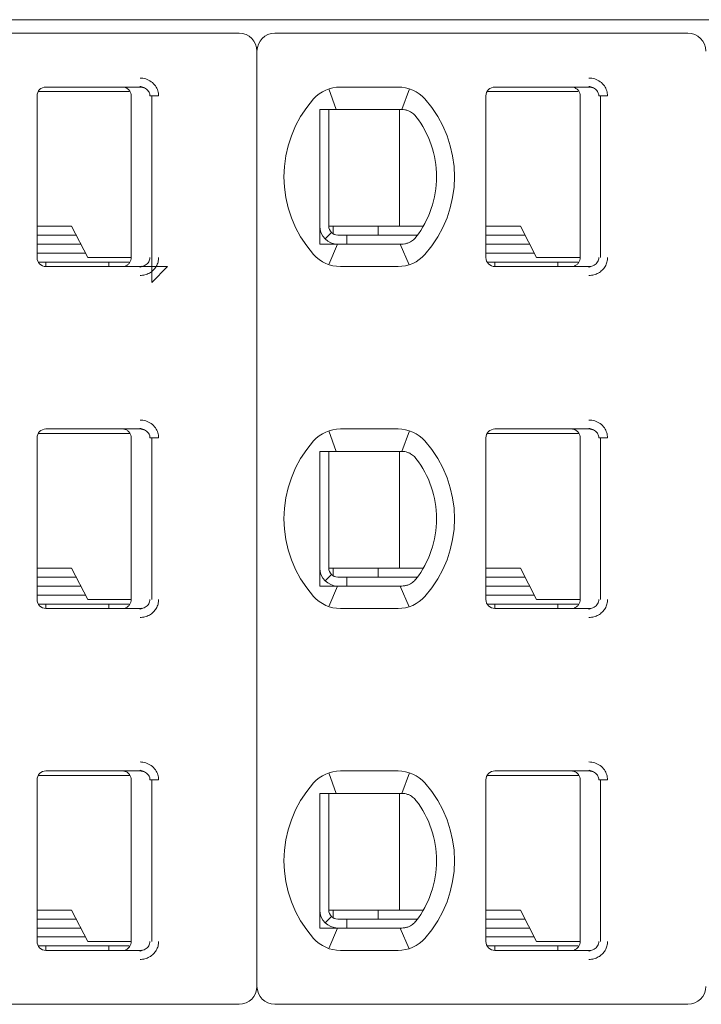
# Model space of a CAD drawing. Header units: millimetres. Extents: x -1114 to 1396, y -630 to 631.
# Tile 571 of 656: x 1223 to 1230, y -490 to -479. Entities that reach past the tile are written whole.
import ezdxf

# ---------------------------------------------------------------- set-up
doc = ezdxf.new("R2010")
doc.units = ezdxf.units.MM
doc.header["$MEASUREMENT"] = 0

msp = doc.modelspace()

# ---------------------------------------------------------------- linework, layer by layer
at = {"lineweight": 18}
for p, q in [((1205.3044, -479.3145), (1245.4044, -479.3145)), ((1225.1544, -479.4645), (1220.5544, -479.4645)), ((1230.1544, -479.4645), (1225.5544, -479.4645)), ((1225.3544, -479.6645), (1225.3544, -490.0845)), ((1225.3544, -479.6645), (1225.3544, -490.0845)), ((1223.5852, -480.1145), (1222.9177, -480.1145)), ((1223.0044, -480.0645), (1224.0518, -480.0645)), ((1224.0518, -480.0645), (1223.0044, -480.0645)), ((1223.9291, -480.1145), (1223.5852, -480.1145)), ((1223.9531, -480.0645), (1223.8543, -480.0645)), ((1224.0518, -480.0645), (1223.9531, -480.0645)), ((1226.1528, -480.0865), (1226.2373, -480.3145)), ((1226.2835, -480.0645), (1226.9252, -480.0645)), ((1226.2835, -480.0645), (1226.9252, -480.0645)), ((1226.966, -480.3145), (1227.0516, -480.085)), ((1228.5852, -480.1145), (1227.9177, -480.1145)), ((1228.0044, -480.0645), (1229.0518, -480.0645)), ((1229.0518, -480.0645), (1228.0044, -480.0645)), ((1228.9291, -480.1145), (1228.5852, -480.1145)), ((1228.9531, -480.0645), (1228.8543, -480.0645)), ((1229.0518, -480.0645), (1228.9531, -480.0645)), ((1222.9044, -481.9645), (1222.9044, -480.1645)), ((1222.9044, -481.9645), (1222.9044, -480.1645)), ((1223.9544, -481.9645), (1223.9544, -480.1645)), ((1224.1623, -480.1645), (1224.2589, -480.1645)), ((1224.1821, -482.2412), (1224.1821, -480.1645)), ((1227.9044, -481.9645), (1227.9044, -480.1645)), ((1227.9044, -481.9645), (1227.9044, -480.1645)), ((1228.9544, -481.9645), (1228.9544, -480.1645)), ((1229.1623, -480.1645), (1229.2589, -480.1645)), ((1229.1821, -481.9645), (1229.1821, -480.1645)), ((1226.1544, -480.3145), (1226.1544, -481.6145)), ((1226.9252, -480.3145), (1226.2835, -480.3145)), ((1226.9435, -480.3145), (1226.9435, -481.6145)), ((1223.2887, -481.6145), (1222.9044, -481.6145)), ((1223.4692, -481.9645), (1223.2887, -481.6145)), ((1226.1837, -481.6852), (1226.1129, -481.7559)), ((1226.1544, -481.6145), (1226.9139, -481.6145)), ((1226.2044, -481.7011), (1226.2044, -481.6145)), ((1226.7044, -481.7145), (1226.7044, -481.6145)), ((1226.9139, -481.6145), (1226.9647, -481.6145)), ((1227.207, -481.6145), (1226.9647, -481.6145)), ((1228.2887, -481.6145), (1227.9044, -481.6145)), ((1228.4692, -481.9645), (1228.2887, -481.6145)), ((1222.9044, -481.7145), (1223.3403, -481.7145)), ((1226.3544, -481.7145), (1226.2544, -481.7145)), ((1226.3544, -481.7145), (1226.3544, -481.8145)), ((1226.3544, -481.7145), (1227.1418, -481.7145)), ((1227.9044, -481.7145), (1228.3403, -481.7145)), ((1223.3918, -481.8145), (1222.9044, -481.8145)), ((1226.1538, -482.0428), (1226.2512, -481.8145)), ((1226.2835, -481.8145), (1226.9252, -481.8145)), ((1227.0494, -482.0447), (1226.9482, -481.8145)), ((1228.3918, -481.8145), (1227.9044, -481.8145)), ((1223.4434, -481.9145), (1222.9044, -481.9145)), ((1223.9309, -482.0145), (1222.9178, -482.0145)), ((1223.0044, -482.0645), (1223.0044, -482.0145)), ((1223.4692, -481.9645), (1223.5852, -481.9645)), ((1223.5852, -481.9645), (1223.9478, -481.9645)), ((1223.7044, -482.0145), (1223.7044, -482.0645)), ((1228.4434, -481.9145), (1227.9044, -481.9145)), ((1228.9309, -482.0145), (1227.9178, -482.0145)), ((1228.0044, -482.0645), (1228.0044, -482.0145)), ((1228.4692, -481.9645), (1228.5852, -481.9645)), ((1228.5852, -481.9645), (1228.9478, -481.9645)), ((1228.7044, -482.0145), (1228.7044, -482.0645)), ((1223.0044, -482.0645), (1224.3589, -482.0645)), ((1223.0044, -482.0645), (1224.0518, -482.0645)), ((1224.0518, -482.0713), (1224.0518, -482.0645)), ((1224.1821, -482.2412), (1224.3589, -482.0645)), ((1226.2835, -482.0645), (1226.9252, -482.0645)), ((1226.9252, -482.0645), (1226.2835, -482.0645)), ((1228.0044, -482.0645), (1229.0518, -482.0645)), ((1228.0044, -482.0645), (1229.0518, -482.0645)), ((1229.0518, -482.0713), (1229.0518, -482.0645)), ((1223.0044, -483.8745), (1224.0518, -483.8745)), ((1223.0044, -483.8745), (1224.0518, -483.8745)), ((1224.0518, -483.8745), (1223.8543, -483.8745)), ((1226.2835, -483.8745), (1226.9252, -483.8745)), ((1226.2835, -483.8745), (1226.9252, -483.8745)), ((1228.0044, -483.8745), (1229.0518, -483.8745)), ((1228.0044, -483.8745), (1229.0518, -483.8745)), ((1229.0518, -483.8745), (1228.8543, -483.8745)), ((1222.9044, -485.7745), (1222.9044, -483.9745)), ((1222.9044, -485.7745), (1222.9044, -483.9745)), ((1223.5852, -483.9245), (1222.9177, -483.9245)), ((1223.9345, -483.9245), (1223.5852, -483.9245)), ((1223.9544, -485.7745), (1223.9544, -483.9745)), ((1224.1623, -483.9745), (1224.2589, -483.9745)), ((1224.1821, -485.7745), (1224.1821, -483.9745)), ((1226.1528, -483.8965), (1226.2373, -484.1245)), ((1227.0516, -483.895), (1226.966, -484.1245)), ((1227.9044, -485.7745), (1227.9044, -483.9745)), ((1227.9044, -485.7745), (1227.9044, -483.9745)), ((1228.5852, -483.9245), (1227.9177, -483.9245)), ((1228.9345, -483.9245), (1228.5852, -483.9245)), ((1228.9544, -485.7745), (1228.9544, -483.9745)), ((1229.1623, -483.9745), (1229.2589, -483.9745)), ((1229.1821, -485.7745), (1229.1821, -483.9745)), ((1226.1544, -484.1245), (1226.1544, -485.4245)), ((1226.9252, -484.1245), (1226.2835, -484.1245)), ((1226.9435, -484.1245), (1226.9435, -485.4245)), ((1223.2887, -485.4245), (1222.9044, -485.4245)), ((1222.9044, -485.5245), (1223.3403, -485.5245)), ((1223.4692, -485.7745), (1223.2887, -485.4245)), ((1226.1837, -485.4952), (1226.1129, -485.5659)), ((1226.1544, -485.4245), (1226.9139, -485.4245)), ((1226.2044, -485.5111), (1226.2044, -485.4245)), ((1226.3544, -485.5245), (1226.2544, -485.5245)), ((1226.3544, -485.5245), (1226.3544, -485.6245)), ((1226.3544, -485.5245), (1227.1418, -485.5245)), ((1226.7044, -485.5245), (1226.7044, -485.4245)), ((1226.9139, -485.4245), (1226.9647, -485.4245)), ((1227.207, -485.4245), (1226.9647, -485.4245)), ((1228.2887, -485.4245), (1227.9044, -485.4245)), ((1227.9044, -485.5245), (1228.3403, -485.5245)), ((1228.4692, -485.7745), (1228.2887, -485.4245)), ((1223.3918, -485.6245), (1222.9044, -485.6245)), ((1226.1538, -485.8528), (1226.2512, -485.6245)), ((1226.2835, -485.6245), (1226.9252, -485.6245)), ((1226.9482, -485.6245), (1227.0494, -485.8547)), ((1228.3918, -485.6245), (1227.9044, -485.6245)), ((1223.4434, -485.7245), (1222.9044, -485.7245)), ((1228.4434, -485.7245), (1227.9044, -485.7245)), ((1223.9309, -485.8245), (1222.9178, -485.8245)), ((1223.0044, -485.8745), (1223.0044, -485.8245)), ((1223.4692, -485.7745), (1223.5852, -485.7745)), ((1223.5852, -485.7745), (1223.9478, -485.7745)), ((1223.7044, -485.8245), (1223.7044, -485.8745)), ((1228.9309, -485.8245), (1227.9178, -485.8245)), ((1228.0044, -485.8745), (1228.0044, -485.8245)), ((1228.4692, -485.7745), (1228.5852, -485.7745)), ((1228.5852, -485.7745), (1228.9478, -485.7745)), ((1228.7044, -485.8245), (1228.7044, -485.8745)), ((1223.0044, -485.8745), (1224.0518, -485.8745)), ((1223.0044, -485.8745), (1224.0518, -485.8745)), ((1224.0518, -485.8813), (1224.0518, -485.8745)), ((1226.2835, -485.8745), (1226.9252, -485.8745)), ((1226.9252, -485.8745), (1226.2835, -485.8745)), ((1228.0044, -485.8745), (1229.0518, -485.8745)), ((1228.0044, -485.8745), (1229.0518, -485.8745)), ((1229.0518, -485.8813), (1229.0518, -485.8745)), ((1223.0044, -487.6845), (1224.0518, -487.6845)), ((1223.0044, -487.6845), (1224.0518, -487.6845)), ((1224.0518, -487.6845), (1223.8543, -487.6845)), ((1226.1528, -487.7065), (1226.2373, -487.9345)), ((1226.2835, -487.6845), (1226.9252, -487.6845)), ((1226.2835, -487.6845), (1226.9252, -487.6845)), ((1226.966, -487.9345), (1227.0516, -487.705)), ((1228.0044, -487.6845), (1229.0518, -487.6845)), ((1228.0044, -487.6845), (1229.0518, -487.6845)), ((1229.0518, -487.6845), (1228.8543, -487.6845)), ((1222.9044, -489.5845), (1222.9044, -487.7845)), ((1222.9044, -489.5845), (1222.9044, -487.7845)), ((1223.5852, -487.7345), (1222.9177, -487.7345)), ((1223.9345, -487.7345), (1223.5852, -487.7345)), ((1223.9544, -489.5845), (1223.9544, -487.7845)), ((1224.1623, -487.7845), (1224.2589, -487.7845)), ((1224.1821, -489.5845), (1224.1821, -487.7845)), ((1227.9044, -489.5845), (1227.9044, -487.7845)), ((1227.9044, -489.5845), (1227.9044, -487.7845)), ((1228.5852, -487.7345), (1227.9177, -487.7345)), ((1228.9345, -487.7345), (1228.5852, -487.7345)), ((1228.9544, -489.5845), (1228.9544, -487.7845)), ((1229.1623, -487.7845), (1229.2589, -487.7845)), ((1229.1821, -489.5845), (1229.1821, -487.7845)), ((1226.1544, -487.9345), (1226.1544, -489.2345)), ((1226.9252, -487.9345), (1226.2835, -487.9345)), ((1226.9435, -487.9345), (1226.9435, -489.2345)), ((1223.2887, -489.2345), (1222.9044, -489.2345)), ((1223.4692, -489.5845), (1223.2887, -489.2345)), ((1226.1544, -489.2345), (1226.9139, -489.2345)), ((1226.2044, -489.3211), (1226.2044, -489.2345)), ((1226.7044, -489.3345), (1226.7044, -489.2345)), ((1226.9139, -489.2345), (1226.9647, -489.2345)), ((1227.207, -489.2345), (1226.9647, -489.2345)), ((1228.2887, -489.2345), (1227.9044, -489.2345)), ((1228.4692, -489.5845), (1228.2887, -489.2345)), ((1222.9044, -489.3345), (1223.3403, -489.3345)), ((1226.1837, -489.3052), (1226.1129, -489.3759)), ((1226.3544, -489.3345), (1226.2544, -489.3345)), ((1226.3544, -489.3345), (1226.3544, -489.4345)), ((1226.3544, -489.3345), (1227.1418, -489.3345)), ((1227.9044, -489.3345), (1228.3403, -489.3345)), ((1223.3918, -489.4345), (1222.9044, -489.4345)), ((1226.1538, -489.6628), (1226.2512, -489.4345)), ((1226.2835, -489.4345), (1226.9252, -489.4345)), ((1227.0494, -489.6647), (1226.9482, -489.4345)), ((1228.3918, -489.4345), (1227.9044, -489.4345)), ((1223.4434, -489.5345), (1222.9044, -489.5345)), ((1223.4692, -489.5845), (1223.5852, -489.5845)), ((1223.5852, -489.5845), (1223.9478, -489.5845)), ((1228.4434, -489.5345), (1227.9044, -489.5345)), ((1228.4692, -489.5845), (1228.5852, -489.5845)), ((1228.5852, -489.5845), (1228.9478, -489.5845)), ((1223.9309, -489.6345), (1222.9178, -489.6345)), ((1223.0044, -489.6845), (1223.0044, -489.6345)), ((1223.0044, -489.6845), (1224.0518, -489.6845)), ((1223.0044, -489.6845), (1224.0518, -489.6845)), ((1223.7044, -489.6345), (1223.7044, -489.6845)), ((1224.0518, -489.6913), (1224.0518, -489.6845)), ((1226.2835, -489.6845), (1226.9252, -489.6845)), ((1226.9252, -489.6845), (1226.2835, -489.6845)), ((1228.9309, -489.6345), (1227.9178, -489.6345)), ((1228.0044, -489.6845), (1228.0044, -489.6345)), ((1228.0044, -489.6845), (1229.0518, -489.6845)), ((1228.0044, -489.6845), (1229.0518, -489.6845)), ((1228.7044, -489.6345), (1228.7044, -489.6845)), ((1229.0518, -489.6913), (1229.0518, -489.6845)), ((1220.5544, -490.2845), (1225.1544, -490.2845)), ((1225.5544, -490.2845), (1230.1544, -490.2845))]:
    msp.add_line(p, q, dxfattribs=at)
for centre, radius, start, end in [((1225.1544, -479.6645), 0.2, 0, 90), ((1225.5544, -479.6645), 0.2, 90, 180), ((1230.1544, -479.6645), 0.2, 0, 90), ((1223.0044, -480.1645), 0.1, 90, 180), ((1223.0044, -480.1645), 0.1, 90, 180), ((1226.2835, -480.4645), 0.4, 90, 138.18969), ((1226.2835, -480.4645), 0.4, 90, 138.18969), ((1226.9252, -480.4645), 0.4, 41.81031, 90), ((1226.9252, -480.4645), 0.4, 41.81031, 90), ((1228.0044, -480.1645), 0.1, 90, 180), ((1228.0044, -480.1645), 0.1, 90, 180), ((1226.9544, -481.0645), 1.3, 138.18969, 221.81031), ((1226.9544, -481.0645), 1.3, 138.18969, 221.81031), ((1226.2544, -481.0645), 1.3, 318.18969, 41.81031), ((1226.2544, -481.0645), 1.3, 318.18969, 41.81031), ((1226.2544, -481.0645), 1.1, 0, 37.66989), ((1226.2544, -481.0645), 1.1, 322.33011, 0), ((1226.2544, -481.6145), 0.2, 180, 270), ((1226.2544, -481.6145), 0.1, 180, 270), ((1223.0044, -481.9645), 0.1, 180, 270), ((1223.0044, -481.9645), 0.1, 180, 270), ((1226.2835, -481.6645), 0.4, 221.81031, 270), ((1226.2835, -481.6645), 0.4, 221.81031, 270), ((1226.9252, -481.6645), 0.4, 270, 318.18969), ((1226.9252, -481.6645), 0.4, 270, 318.18969), ((1228.0044, -481.9645), 0.1, 180, 270), ((1228.0044, -481.9645), 0.1, 180, 270), ((1223.0044, -483.9745), 0.1, 90, 180), ((1223.0044, -483.9745), 0.1, 90, 180), ((1226.2835, -484.2745), 0.4, 90, 138.18969), ((1226.2835, -484.2745), 0.4, 90, 138.18969), ((1226.9252, -484.2745), 0.4, 41.81031, 90), ((1226.9252, -484.2745), 0.4, 41.81031, 90), ((1228.0044, -483.9745), 0.1, 90, 180), ((1228.0044, -483.9745), 0.1, 90, 180), ((1226.9544, -484.8745), 1.3, 138.18969, 221.81031), ((1226.9544, -484.8745), 1.3, 138.18969, 221.81031), ((1226.2544, -484.8745), 1.3, 318.18969, 41.81031), ((1226.2544, -484.8745), 1.3, 318.18969, 41.81031), ((1226.2544, -484.8745), 1.1, 0, 37.66989), ((1226.2544, -484.8745), 1.1, 322.33011, 0), ((1226.2544, -485.4245), 0.2, 180, 270), ((1226.2544, -485.4245), 0.1, 180, 270), ((1226.2835, -485.4745), 0.4, 221.81031, 270), ((1226.2835, -485.4745), 0.4, 221.81031, 270), ((1226.9252, -485.4745), 0.4, 270, 318.18969), ((1226.9252, -485.4745), 0.4, 270, 318.18969), ((1223.0044, -485.7745), 0.1, 180, 270), ((1223.0044, -485.7745), 0.1, 180, 270), ((1228.0044, -485.7745), 0.1, 180, 270), ((1228.0044, -485.7745), 0.1, 180, 270), ((1223.0044, -487.7845), 0.1, 90, 180), ((1223.0044, -487.7845), 0.1, 90, 180), ((1226.2835, -488.0845), 0.4, 90, 138.18969), ((1226.2835, -488.0845), 0.4, 90, 138.18969), ((1226.9252, -488.0845), 0.4, 41.81031, 90), ((1226.9252, -488.0845), 0.4, 41.81031, 90), ((1228.0044, -487.7845), 0.1, 90, 180), ((1228.0044, -487.7845), 0.1, 90, 180), ((1226.9544, -488.6845), 1.3, 138.18969, 221.81031), ((1226.9544, -488.6845), 1.3, 138.18969, 221.81031), ((1226.2544, -488.6845), 1.3, 318.18969, 41.81031), ((1226.2544, -488.6845), 1.3, 318.18969, 41.81031), ((1226.2544, -488.6845), 1.1, 0, 37.66989), ((1226.2544, -488.6845), 1.1, 322.33011, 0), ((1226.2544, -489.2345), 0.2, 180, 270), ((1226.2544, -489.2345), 0.1, 180, 270), ((1223.0044, -489.5845), 0.1, 180, 270), ((1223.0044, -489.5845), 0.1, 180, 270), ((1226.2835, -489.2845), 0.4, 221.81031, 270), ((1226.2835, -489.2845), 0.4, 221.81031, 270), ((1226.9252, -489.2845), 0.4, 270, 318.18969), ((1226.9252, -489.2845), 0.4, 270, 318.18969), ((1228.0044, -489.5845), 0.1, 180, 270), ((1228.0044, -489.5845), 0.1, 180, 270), ((1225.1544, -490.0845), 0.2, 270, 0), ((1225.5544, -490.0845), 0.2, 180, 270), ((1230.1544, -490.0845), 0.2, 270, 0)]:
    msp.add_arc(centre, radius, start, end, dxfattribs=at)
for points, degree in [([(1224.0518, -479.9645), (1224.0738, -479.9643), (1224.1161, -479.9709), (1224.1793, -480.0017), (1224.2275, -480.0526), (1224.2524, -480.1051), (1224.2587, -480.1442), (1224.2589, -480.1645)], 3), ([(1229.0518, -479.9645), (1229.0738, -479.9643), (1229.1161, -479.9709), (1229.1793, -480.0017), (1229.2275, -480.0526), (1229.2524, -480.1051), (1229.2587, -480.1442), (1229.2589, -480.1645)], 3), ([(1223.9544, -480.1645), (1223.9544, -480.1541), (1223.9511, -480.1332), (1223.9366, -480.1048), (1223.9143, -480.0824), (1223.886, -480.0679), (1223.8649, -480.0645), (1223.8544, -480.0645)], 3), ([(1224.0507, -480.0576), (1224.0944, -480.0723)], 1), ([(1228.9544, -480.1645), (1228.9544, -480.1541), (1228.9511, -480.1332), (1228.9366, -480.1048), (1228.9143, -480.0824), (1228.886, -480.0679), (1228.8649, -480.0645), (1228.8544, -480.0645)], 3), ([(1229.0507, -480.0576), (1229.0944, -480.0723)], 1), ([(1226.1158, -480.3145), (1226.1091, -480.3145), (1226.0955, -480.3145), (1226.075, -480.3145), (1226.0612, -480.3145), (1226.0544, -480.3145)], 3), ([(1226.2835, -480.3145), (1226.2784, -480.3145), (1226.268, -480.3145), (1226.2521, -480.3145), (1226.2355, -480.3145), (1226.2181, -480.3145), (1226.1997, -480.3145), (1226.1805, -480.3145), (1226.1602, -480.3145), (1226.1388, -480.3145), (1226.1236, -480.3145), (1226.1158, -480.3145)], 3), ([(1226.9252, -480.3145), (1226.9297, -480.3145), (1226.9387, -480.3145), (1226.9527, -480.3145), (1226.962, -480.3145), (1226.9668, -480.3145)], 3), ([(1226.9668, -480.3145), (1226.978, -480.3145), (1227.0005, -480.3164), (1227.0334, -480.3249), (1227.0543, -480.3343), (1227.0644, -480.3399)], 3), ([(1227.0644, -480.3399), (1227.0727, -480.3446), (1227.0883, -480.3548), (1227.1087, -480.3728), (1227.12, -480.3857), (1227.1251, -480.3923)], 3), ([(1227.0644, -481.789), (1227.0543, -481.7947), (1227.0333, -481.8041), (1227.0004, -481.8126), (1226.978, -481.8145), (1226.9668, -481.8145)], 3), ([(1227.1251, -481.7367), (1227.1197, -481.7436), (1227.1081, -481.7568), (1227.0878, -481.7745), (1227.0725, -481.7845), (1227.0644, -481.789)], 3), ([(1226.0544, -481.8145), (1226.0612, -481.8145), (1226.075, -481.8145), (1226.0955, -481.8145), (1226.1091, -481.8145), (1226.1158, -481.8145)], 3), ([(1226.1158, -481.8145), (1226.1236, -481.8145), (1226.1388, -481.8145), (1226.1602, -481.8145), (1226.1805, -481.8145), (1226.1997, -481.8145), (1226.2181, -481.8145), (1226.2355, -481.8145), (1226.252, -481.8145), (1226.2679, -481.8145), (1226.2784, -481.8145), (1226.2835, -481.8145)], 3), ([(1226.9668, -481.8145), (1226.962, -481.8145), (1226.9526, -481.8145), (1226.9387, -481.8145), (1226.9296, -481.8145), (1226.9252, -481.8145)], 3), ([(1223.9544, -481.9645), (1223.9544, -481.9749), (1223.9511, -481.9958), (1223.9366, -482.0242), (1223.9143, -482.0466), (1223.886, -482.0611), (1223.8649, -482.0645), (1223.8544, -482.0645)], 3), ([(1224.2589, -481.9645), (1224.2588, -481.9818), (1224.2544, -482.0154), (1224.2338, -482.0644), (1224.2015, -482.1061), (1224.1568, -482.1395), (1224.1073, -482.1595), (1224.0709, -482.1643), (1224.0518, -482.1645)], 3), ([(1228.9544, -481.9645), (1228.9544, -481.9749), (1228.9511, -481.9958), (1228.9366, -482.0242), (1228.9143, -482.0466), (1228.886, -482.0611), (1228.8649, -482.0645), (1228.8544, -482.0645)], 3), ([(1229.2589, -481.9645), (1229.2588, -481.9818), (1229.2544, -482.0154), (1229.2338, -482.0644), (1229.2015, -482.1061), (1229.1568, -482.1395), (1229.1073, -482.1595), (1229.0709, -482.1643), (1229.0518, -482.1645)], 3), ([(1224.074, -482.0624), (1224.0507, -482.0714)], 1), ([(1229.074, -482.0624), (1229.0507, -482.0714)], 1), ([(1224.0518, -483.7745), (1224.0738, -483.7743), (1224.1161, -483.7809), (1224.1793, -483.8117), (1224.2275, -483.8626), (1224.2524, -483.9151), (1224.2587, -483.9542), (1224.2589, -483.9745)], 3), ([(1229.0518, -483.7745), (1229.0738, -483.7743), (1229.1161, -483.7809), (1229.1793, -483.8117), (1229.2275, -483.8626), (1229.2524, -483.9151), (1229.2587, -483.9542), (1229.2589, -483.9745)], 3), ([(1223.8544, -483.8745), (1223.8649, -483.8745), (1223.8859, -483.8778), (1223.9142, -483.8923), (1223.9366, -483.9148), (1223.9511, -483.9432), (1223.9544, -483.9641), (1223.9544, -483.9745)], 3), ([(1224.0507, -483.8676), (1224.0944, -483.8823)], 1), ([(1228.8544, -483.8745), (1228.8649, -483.8745), (1228.8859, -483.8778), (1228.9142, -483.8923), (1228.9366, -483.9148), (1228.9511, -483.9432), (1228.9544, -483.9641), (1228.9544, -483.9745)], 3), ([(1229.0507, -483.8676), (1229.0944, -483.8823)], 1), ([(1226.0544, -484.1245), (1226.0611, -484.1245), (1226.0747, -484.1245), (1226.0952, -484.1245), (1226.1089, -484.1245), (1226.1158, -484.1245)], 3), ([(1226.2835, -484.1245), (1226.2784, -484.1245), (1226.268, -484.1245), (1226.2521, -484.1245), (1226.2355, -484.1245), (1226.2181, -484.1245), (1226.1997, -484.1245), (1226.1805, -484.1245), (1226.1602, -484.1245), (1226.1388, -484.1245), (1226.1236, -484.1245), (1226.1158, -484.1245)], 3), ([(1226.9668, -484.1245), (1226.9621, -484.1245), (1226.9527, -484.1245), (1226.9387, -484.1245), (1226.9297, -484.1245), (1226.9252, -484.1245)], 3), ([(1227.0644, -484.1499), (1227.0541, -484.1442), (1227.0328, -484.1347), (1226.9999, -484.1263), (1226.9777, -484.1245), (1226.9668, -484.1245)], 3), ([(1227.1251, -484.2023), (1227.1198, -484.1954), (1227.1082, -484.1823), (1227.0878, -484.1645), (1227.0724, -484.1544), (1227.0644, -484.1499)], 3), ([(1226.0544, -485.6245), (1226.0612, -485.6245), (1226.075, -485.6245), (1226.0955, -485.6245), (1226.1091, -485.6245), (1226.1158, -485.6245)], 3), ([(1226.1158, -485.6245), (1226.1236, -485.6245), (1226.1388, -485.6245), (1226.1602, -485.6245), (1226.1805, -485.6245), (1226.1997, -485.6245), (1226.2181, -485.6245), (1226.2355, -485.6245), (1226.252, -485.6245), (1226.2679, -485.6245), (1226.2784, -485.6245), (1226.2835, -485.6245)], 3), ([(1226.9252, -485.6245), (1226.9297, -485.6245), (1226.9388, -485.6245), (1226.9527, -485.6245), (1226.9621, -485.6245), (1226.9668, -485.6245)], 3), ([(1227.0644, -485.599), (1227.0543, -485.6047), (1227.0333, -485.6141), (1227.0004, -485.6226), (1226.978, -485.6245), (1226.9668, -485.6245)], 3), ([(1227.0644, -485.599), (1227.0727, -485.5944), (1227.0884, -485.584), (1227.1087, -485.5662), (1227.12, -485.5533), (1227.1251, -485.5467)], 3), ([(1223.9544, -485.7745), (1223.9544, -485.7849), (1223.9511, -485.8058), (1223.9366, -485.8342), (1223.9143, -485.8566), (1223.886, -485.8711), (1223.8649, -485.8745), (1223.8544, -485.8745)], 3), ([(1224.2589, -485.7745), (1224.2588, -485.7918), (1224.2544, -485.8254), (1224.2338, -485.8744), (1224.2015, -485.9161), (1224.1568, -485.9495), (1224.1073, -485.9695), (1224.0709, -485.9743), (1224.0518, -485.9745)], 3), ([(1228.9544, -485.7745), (1228.9544, -485.7849), (1228.9511, -485.8058), (1228.9366, -485.8342), (1228.9143, -485.8566), (1228.886, -485.8711), (1228.8649, -485.8745), (1228.8544, -485.8745)], 3), ([(1229.2589, -485.7745), (1229.2588, -485.7918), (1229.2544, -485.8254), (1229.2338, -485.8744), (1229.2015, -485.9161), (1229.1568, -485.9495), (1229.1073, -485.9695), (1229.0709, -485.9743), (1229.0518, -485.9745)], 3), ([(1224.074, -485.8724), (1224.0507, -485.8814)], 1), ([(1229.074, -485.8724), (1229.0507, -485.8814)], 1), ([(1224.0518, -487.5845), (1224.0738, -487.5843), (1224.1161, -487.5909), (1224.1793, -487.6217), (1224.2275, -487.6726), (1224.2524, -487.7251), (1224.2587, -487.7642), (1224.2589, -487.7845)], 3), ([(1229.0518, -487.5845), (1229.0738, -487.5843), (1229.1161, -487.5909), (1229.1793, -487.6217), (1229.2275, -487.6726), (1229.2524, -487.7251), (1229.2587, -487.7642), (1229.2589, -487.7845)], 3), ([(1223.8544, -487.6845), (1223.8649, -487.6845), (1223.8859, -487.6878), (1223.9142, -487.7023), (1223.9366, -487.7248), (1223.9511, -487.7532), (1223.9544, -487.7741), (1223.9544, -487.7845)], 3), ([(1224.0507, -487.6776), (1224.0944, -487.6923)], 1), ([(1228.8544, -487.6845), (1228.8649, -487.6845), (1228.8859, -487.6878), (1228.9142, -487.7023), (1228.9366, -487.7248), (1228.9511, -487.7532), (1228.9544, -487.7741), (1228.9544, -487.7845)], 3), ([(1229.0507, -487.6776), (1229.0944, -487.6923)], 1), ([(1226.0544, -487.9345), (1226.0611, -487.9345), (1226.0747, -487.9345), (1226.0952, -487.9345), (1226.1089, -487.9345), (1226.1158, -487.9345)], 3), ([(1226.2835, -487.9345), (1226.2784, -487.9345), (1226.268, -487.9345), (1226.2521, -487.9345), (1226.2355, -487.9345), (1226.2181, -487.9345), (1226.1997, -487.9345), (1226.1805, -487.9345), (1226.1602, -487.9345), (1226.1388, -487.9345), (1226.1236, -487.9345), (1226.1158, -487.9345)], 3), ([(1226.9668, -487.9345), (1226.9621, -487.9345), (1226.9527, -487.9345), (1226.9387, -487.9345), (1226.9297, -487.9345), (1226.9252, -487.9345)], 3), ([(1227.0644, -487.9599), (1227.0541, -487.9542), (1227.0328, -487.9447), (1226.9999, -487.9363), (1226.9777, -487.9345), (1226.9668, -487.9345)], 3), ([(1227.1251, -488.0123), (1227.1198, -488.0054), (1227.1082, -487.9923), (1227.0878, -487.9745), (1227.0724, -487.9644), (1227.0644, -487.9599)], 3), ([(1227.0644, -489.409), (1227.0727, -489.4044), (1227.0884, -489.394), (1227.1087, -489.3762), (1227.12, -489.3633), (1227.1251, -489.3567)], 3), ([(1226.0544, -489.4345), (1226.0612, -489.4345), (1226.075, -489.4345), (1226.0955, -489.4345), (1226.1091, -489.4345), (1226.1158, -489.4345)], 3), ([(1226.1158, -489.4345), (1226.1236, -489.4345), (1226.1388, -489.4345), (1226.1602, -489.4345), (1226.1805, -489.4345), (1226.1997, -489.4345), (1226.2181, -489.4345), (1226.2355, -489.4345), (1226.252, -489.4345), (1226.2679, -489.4345), (1226.2784, -489.4345), (1226.2835, -489.4345)], 3), ([(1226.9252, -489.4345), (1226.9297, -489.4345), (1226.9388, -489.4345), (1226.9527, -489.4345), (1226.9621, -489.4345), (1226.9668, -489.4345)], 3), ([(1227.0644, -489.409), (1227.0543, -489.4147), (1227.0333, -489.4241), (1227.0004, -489.4326), (1226.978, -489.4345), (1226.9668, -489.4345)], 3), ([(1223.9544, -489.5845), (1223.9544, -489.5949), (1223.9511, -489.6158), (1223.9366, -489.6442), (1223.9143, -489.6666), (1223.886, -489.6811), (1223.8649, -489.6845), (1223.8544, -489.6845)], 3), ([(1224.2589, -489.5845), (1224.2588, -489.6018), (1224.2544, -489.6354), (1224.2338, -489.6844), (1224.2015, -489.7261), (1224.1568, -489.7595), (1224.1073, -489.7795), (1224.0709, -489.7843), (1224.0518, -489.7845)], 3), ([(1228.9544, -489.5845), (1228.9544, -489.5949), (1228.9511, -489.6158), (1228.9366, -489.6442), (1228.9143, -489.6666), (1228.886, -489.6811), (1228.8649, -489.6845), (1228.8544, -489.6845)], 3), ([(1229.2589, -489.5845), (1229.2588, -489.6018), (1229.2544, -489.6354), (1229.2338, -489.6844), (1229.2015, -489.7261), (1229.1568, -489.7595), (1229.1073, -489.7795), (1229.0709, -489.7843), (1229.0518, -489.7845)], 3), ([(1224.074, -489.6824), (1224.0507, -489.6914)], 1), ([(1229.074, -489.6824), (1229.0507, -489.6914)], 1)]:
    msp.add_open_spline(points, degree=degree, dxfattribs=at)
for points, knots in [([(1224.0518, -480.0645), (1224.0605, -480.0645), (1224.0779, -480.0663), (1224.1023, -480.0745), (1224.1235, -480.0873), (1224.1403, -480.1034), (1224.1525, -480.1216), (1224.1604, -480.1421), (1224.1623, -480.1568), (1224.1623, -480.1645)], [0, 0, 0, 0, 0.1545033, 0.3062439, 0.4555738, 0.5963113, 0.7258764, 0.8558477, 1, 1, 1, 1]), ([(1229.0518, -480.0645), (1229.0605, -480.0645), (1229.0779, -480.0663), (1229.1023, -480.0745), (1229.1235, -480.0873), (1229.1403, -480.1034), (1229.1525, -480.1216), (1229.1604, -480.1421), (1229.1623, -480.1568), (1229.1623, -480.1645)], [0, 0, 0, 0, 0.1545033, 0.3062439, 0.4555738, 0.5963113, 0.7258764, 0.8558477, 1, 1, 1, 1]), ([(1226.0544, -480.3145), (1226.0544, -480.3654), (1226.0544, -480.4179), (1226.0544, -480.5003), (1226.0544, -480.5284), (1226.0544, -480.5718), (1226.0544, -480.5865), (1226.0544, -480.6163), (1226.0544, -480.6315), (1226.0544, -480.6776), (1226.0544, -480.7092), (1226.0544, -480.7746), (1226.0544, -480.8084), (1226.0544, -480.8615), (1226.0544, -480.8794), (1226.0544, -480.9156), (1226.0544, -480.9522), (1226.0544, -480.9896), (1226.0544, -481.0275), (1226.0544, -481.0468), (1226.0544, -481.1039), (1226.0544, -481.1414), (1226.0544, -481.1877), (1226.0544, -481.197), (1226.0544, -481.2154), (1226.0544, -481.2246), (1226.0544, -481.2519), (1226.0544, -481.2697), (1226.0544, -481.3222), (1226.0544, -481.3558), (1226.0544, -481.4048), (1226.0544, -481.4209), (1226.0544, -481.4526), (1226.0544, -481.4683), (1226.0544, -481.5143), (1226.0544, -481.5438), (1226.0544, -481.6014), (1226.0544, -481.6293), (1226.0544, -481.7114), (1226.0544, -481.7637), (1226.0544, -481.8145)], [0, 0, 0, 0, 0.125, 0.125, 0.1875, 0.1875, 0.21875, 0.21875, 0.25, 0.25, 0.3125, 0.3125, 0.375, 0.375, 0.40625, 0.40625, 0.4375, 0.46875, 0.46875, 0.5, 0.5, 0.5625, 0.5625, 0.578125, 0.578125, 0.59375, 0.59375, 0.625, 0.625, 0.6875, 0.6875, 0.71875, 0.71875, 0.75, 0.75, 0.8125, 0.8125, 0.875, 0.875, 1, 1, 1, 1]), ([(1224.1623, -481.9645), (1224.1623, -481.973), (1224.1599, -481.9899), (1224.1493, -482.0137), (1224.1324, -482.0344), (1224.1098, -482.051), (1224.0823, -482.0619), (1224.062, -482.0645), (1224.0518, -482.0645)], [0, 0, 0, 0, 0.1586276, 0.3163428, 0.477518, 0.6428454, 0.8183144, 1, 1, 1, 1]), ([(1229.1623, -481.9645), (1229.1623, -481.973), (1229.1599, -481.9899), (1229.1493, -482.0137), (1229.1324, -482.0344), (1229.1098, -482.051), (1229.0823, -482.0619), (1229.062, -482.0645), (1229.0518, -482.0645)], [0, 0, 0, 0, 0.1586276, 0.3163428, 0.477518, 0.6428454, 0.8183144, 1, 1, 1, 1]), ([(1224.0518, -483.8745), (1224.0605, -483.8745), (1224.0779, -483.8763), (1224.1023, -483.8845), (1224.1235, -483.8973), (1224.1403, -483.9134), (1224.1525, -483.9316), (1224.1604, -483.9521), (1224.1623, -483.9668), (1224.1623, -483.9745)], [0, 0, 0, 0, 0.1545033, 0.3062439, 0.4555738, 0.5963113, 0.7258764, 0.8558477, 1, 1, 1, 1]), ([(1229.0518, -483.8745), (1229.0605, -483.8745), (1229.0779, -483.8763), (1229.1023, -483.8845), (1229.1235, -483.8973), (1229.1403, -483.9134), (1229.1525, -483.9316), (1229.1604, -483.9521), (1229.1623, -483.9668), (1229.1623, -483.9745)], [0, 0, 0, 0, 0.1545033, 0.3062439, 0.4555738, 0.5963113, 0.7258764, 0.8558477, 1, 1, 1, 1]), ([(1226.0544, -484.1245), (1226.0544, -484.1754), (1226.0544, -484.2279), (1226.0544, -484.3103), (1226.0544, -484.3384), (1226.0544, -484.3818), (1226.0544, -484.3965), (1226.0544, -484.4263), (1226.0544, -484.4415), (1226.0544, -484.4876), (1226.0544, -484.5192), (1226.0544, -484.5846), (1226.0544, -484.6184), (1226.0544, -484.6715), (1226.0544, -484.6894), (1226.0544, -484.7256), (1226.0544, -484.7622), (1226.0544, -484.7996), (1226.0544, -484.8375), (1226.0544, -484.8568), (1226.0544, -484.9139), (1226.0544, -484.9514), (1226.0544, -484.9977), (1226.0544, -485.007), (1226.0544, -485.0254), (1226.0544, -485.0346), (1226.0544, -485.0619), (1226.0544, -485.0797), (1226.0544, -485.1322), (1226.0544, -485.1658), (1226.0544, -485.2148), (1226.0544, -485.2309), (1226.0544, -485.2626), (1226.0544, -485.2783), (1226.0544, -485.3243), (1226.0544, -485.3538), (1226.0544, -485.4114), (1226.0544, -485.4393), (1226.0544, -485.5214), (1226.0544, -485.5737), (1226.0544, -485.6245)], [0, 0, 0, 0, 0.125, 0.125, 0.1875, 0.1875, 0.21875, 0.21875, 0.25, 0.25, 0.3125, 0.3125, 0.375, 0.375, 0.40625, 0.40625, 0.4375, 0.46875, 0.46875, 0.5, 0.5, 0.5625, 0.5625, 0.578125, 0.578125, 0.59375, 0.59375, 0.625, 0.625, 0.6875, 0.6875, 0.71875, 0.71875, 0.75, 0.75, 0.8125, 0.8125, 0.875, 0.875, 1, 1, 1, 1]), ([(1224.1623, -485.7745), (1224.1623, -485.783), (1224.1599, -485.7999), (1224.1493, -485.8237), (1224.1324, -485.8444), (1224.1098, -485.861), (1224.0823, -485.8719), (1224.062, -485.8745), (1224.0518, -485.8745)], [0, 0, 0, 0, 0.1586276, 0.3163428, 0.477518, 0.6428454, 0.8183144, 1, 1, 1, 1]), ([(1229.1623, -485.7745), (1229.1623, -485.783), (1229.1599, -485.7999), (1229.1493, -485.8237), (1229.1324, -485.8444), (1229.1098, -485.861), (1229.0823, -485.8719), (1229.062, -485.8745), (1229.0518, -485.8745)], [0, 0, 0, 0, 0.1586276, 0.3163428, 0.477518, 0.6428454, 0.8183144, 1, 1, 1, 1]), ([(1224.0518, -487.6845), (1224.0605, -487.6845), (1224.0779, -487.6863), (1224.1023, -487.6945), (1224.1235, -487.7073), (1224.1403, -487.7234), (1224.1525, -487.7416), (1224.1604, -487.7621), (1224.1623, -487.7768), (1224.1623, -487.7845)], [0, 0, 0, 0, 0.1545033, 0.3062439, 0.4555738, 0.5963113, 0.7258764, 0.8558477, 1, 1, 1, 1]), ([(1229.0518, -487.6845), (1229.0605, -487.6845), (1229.0779, -487.6863), (1229.1023, -487.6945), (1229.1235, -487.7073), (1229.1403, -487.7234), (1229.1525, -487.7416), (1229.1604, -487.7621), (1229.1623, -487.7768), (1229.1623, -487.7845)], [0, 0, 0, 0, 0.1545033, 0.3062439, 0.4555738, 0.5963113, 0.7258764, 0.8558477, 1, 1, 1, 1]), ([(1226.0544, -487.9345), (1226.0544, -487.9854), (1226.0544, -488.0379), (1226.0544, -488.1203), (1226.0544, -488.1484), (1226.0544, -488.1918), (1226.0544, -488.2065), (1226.0544, -488.2363), (1226.0544, -488.2515), (1226.0544, -488.2976), (1226.0544, -488.3292), (1226.0544, -488.3946), (1226.0544, -488.4284), (1226.0544, -488.4815), (1226.0544, -488.4994), (1226.0544, -488.5356), (1226.0544, -488.5722), (1226.0544, -488.6096), (1226.0544, -488.6475), (1226.0544, -488.6668), (1226.0544, -488.7239), (1226.0544, -488.7614), (1226.0544, -488.8077), (1226.0544, -488.817), (1226.0544, -488.8354), (1226.0544, -488.8446), (1226.0544, -488.8719), (1226.0544, -488.8897), (1226.0544, -488.9422), (1226.0544, -488.9758), (1226.0544, -489.0248), (1226.0544, -489.0409), (1226.0544, -489.0726), (1226.0544, -489.0883), (1226.0544, -489.1343), (1226.0544, -489.1638), (1226.0544, -489.2214), (1226.0544, -489.2493), (1226.0544, -489.3314), (1226.0544, -489.3837), (1226.0544, -489.4345)], [0, 0, 0, 0, 0.125, 0.125, 0.1875, 0.1875, 0.21875, 0.21875, 0.25, 0.25, 0.3125, 0.3125, 0.375, 0.375, 0.40625, 0.40625, 0.4375, 0.46875, 0.46875, 0.5, 0.5, 0.5625, 0.5625, 0.578125, 0.578125, 0.59375, 0.59375, 0.625, 0.625, 0.6875, 0.6875, 0.71875, 0.71875, 0.75, 0.75, 0.8125, 0.8125, 0.875, 0.875, 1, 1, 1, 1]), ([(1224.1623, -489.5845), (1224.1623, -489.593), (1224.1599, -489.6099), (1224.1493, -489.6337), (1224.1324, -489.6544), (1224.1098, -489.671), (1224.0823, -489.6819), (1224.062, -489.6845), (1224.0518, -489.6845)], [0, 0, 0, 0, 0.1586276, 0.3163428, 0.477518, 0.6428454, 0.8183144, 1, 1, 1, 1]), ([(1229.1623, -489.5845), (1229.1623, -489.593), (1229.1599, -489.6099), (1229.1493, -489.6337), (1229.1324, -489.6544), (1229.1098, -489.671), (1229.0823, -489.6819), (1229.062, -489.6845), (1229.0518, -489.6845)], [0, 0, 0, 0, 0.1586276, 0.3163428, 0.477518, 0.6428454, 0.8183144, 1, 1, 1, 1])]:
    msp.add_open_spline(points, degree=3, knots=knots, dxfattribs=at)

doc.saveas('drawing.dxf')
